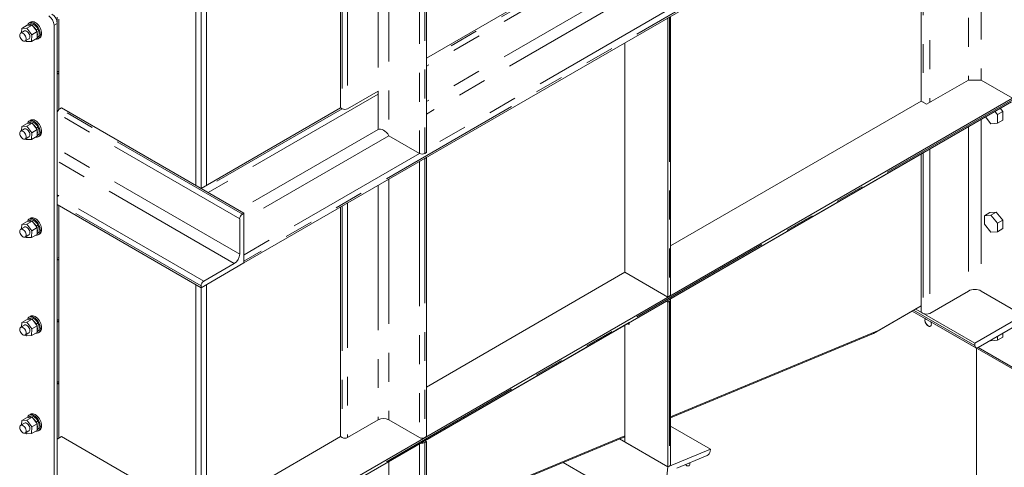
# Model space of a CAD drawing. Header units: millimetres. Extents: x 450 to 25135, y 150 to 17673.
# Tile 330 of 463: x 18131 to 19429, y 9660 to 10249. Entities that reach past the tile are written whole.
import ezdxf

# ---------------------------------------------------------------- set-up
doc = ezdxf.new("R2010")
doc.units = ezdxf.units.MM
doc.linetypes.add('SLD-Centrada-doble', pattern=[12.7, 6.35, -1.27, 1.27, -1.27, 1.27, -1.27])
doc.linetypes.add('SLD-Continua', pattern=[0])
doc.layers.add('OCULTA', color=8, linetype='SLD-Continua')

msp = doc.modelspace()

# ---------------------------------------------------------------- linework, layer by layer
at = {"layer": 'OCULTA', "linetype": 'SLD-Centrada-doble', "lineweight": 18, "ltscale": 30}
for p, q in [((18658, 10788.8), (18658, 10073)), ((18665, 10792.9), (18665, 10073)), ((18603.5, 10757.4), (18603.5, 10155.1)), ((18617.6, 10765.5), (18617.6, 10096.3)), ((18563.2, 10734.1), (18563.2, 10131.8)), ((18556.1, 10730), (18556.1, 10131.8)), ((19439.3, 10515.8), (18426.7, 9931.4)), ((19398.3, 10489.7), (19398.3, 10169.5)), ((19381.3, 10479.9), (19381.3, 10169.5)), ((19321.9, 10445.6), (19321.9, 10140.1)), ((19330.4, 10450.5), (19330.4, 10140.1)), ((18930.9, 10348.1), (18667.1, 10195.9)), ((18934.4, 10342), (18667.1, 10187.7)), ((18934.4, 10295.4), (18667.1, 10141.2)), ((18941.5, 10283.2), (18667.1, 10124.8)), ((18981.8, 10259.9), (18667.1, 10078.3)), ((18987.5, 10252.6), (18987.5, 9885.1)), ((18180.7, 10244.1), (18176.4, 10241.7)), ((18603.5, 10151), (18379.4, 10021.6)), ((19439.3, 10143.4), (18426.7, 9559)), ((18421.1, 9986.9), (18180.7, 10125.6)), ((18424.6, 9993), (18184.2, 10131.8)), ((18556.1, 10131.8), (18372.3, 10025.7)), ((19381.3, 10108.2), (19381.3, 9891.9)), ((19398.3, 10118), (19398.3, 9891.9)), ((18603.5, 10104.4), (18419.7, 9998.3)), ((18617.6, 10096.3), (18426.7, 9986.1)), ((18421.1, 9940.4), (18180.7, 10079.1)), ((18658, 10073), (18426.7, 9939.5)), ((19321.9, 10073.9), (19321.9, 9862.5)), ((19330.4, 10078.9), (19330.4, 9862.5)), ((18414, 9928.1), (18180.7, 10062.8)), ((18658, 10062.4), (18658, 9699)), ((18665, 10066.5), (18665, 9699)), ((18603.5, 10031), (18603.5, 9722.2)), ((18617.6, 10039.1), (18617.6, 9722.2)), ((18373.7, 9904.9), (18180.7, 10016.3)), ((18370.2, 9898.7), (18180.7, 10008.1)), ((18556.1, 10003.6), (18556.1, 9699)), ((18563.2, 10007.7), (18563.2, 9699)), ((18987.5, 9878.5), (18987.5, 9661.3)), ((19389.8, 9820), (19309.2, 9866.6)), ((19453.4, 9783.3), (19394, 9817.6)), ((18665, 9692.4), (18665, 9527.6)), ((18658, 9690.7), (18658, 9528.2)), ((18617.6, 9667.5), (18617.6, 9551.4))]:
    msp.add_line(p, q, dxfattribs=at)
at = {"layer": 'OCULTA', "linetype": 'SLD-Continua', "lineweight": 18, "ltscale": 30}
for p, q in [((18667.1, 10794.1), (18667.1, 10074.2)), ((18554, 10728.8), (18554, 10133)), ((18363.1, 10626.7), (18363.1, 10031)), ((18370.2, 10026.9), (18370.2, 10630.8)), ((18370.2, 10630.8), (18370.2, 10026.9)), ((18377.2, 10031), (18377.2, 10629.2)), ((19439.3, 10513.3), (18426.7, 9928.9)), ((19319.1, 10444), (19319.1, 10141.8)), ((18928.8, 10349.3), (18667.1, 10198.3)), ((18180.7, 10016.3), (18180.7, 10252.3)), ((18985.3, 10251.3), (18985.3, 9883.8)), ((18988.9, 9887.1), (18988.9, 10253.4)), ((18133.8, 10237.6), (18133.6, 10232)), ((18133.8, 10237.6), (18140.8, 10241.6)), ((18140.6, 10237.8), (18133.8, 10237.6)), ((18140.6, 10237.8), (18147.7, 10241.9)), ((18147.2, 10229.2), (18140.6, 10237.8)), ((18147.7, 10241.9), (18140.8, 10241.6)), ((18144.9, 10243.2), (18142.4, 10241.7)), ((18145.7, 10245.9), (18143.9, 10244.9)), ((18154.3, 10233.3), (18147.7, 10241.9)), ((18176.4, 10241.7), (18176.4, 9555.7)), ((18180.7, 10244.1), (18180.7, 9558.1)), ((18182.8, 10249.6), (18182.8, 10130.6)), ((18137.3, 10234.2), (18132.4, 10231.3)), ((18146.9, 10220.5), (18147.2, 10229.2)), ((18146.9, 10220.5), (18154, 10224.5)), ((18147.2, 10229.2), (18154.3, 10233.3)), ((18152.6, 10235.6), (18155.1, 10237)), ((18152.6, 10235.6), (18152.6, 10235.6)), ((18152.8, 10235.3), (18153.5, 10235.7)), ((18152.9, 10235.1), (18155.4, 10236.5)), ((18153.5, 10235.7), (18153.4, 10236)), ((18153.5, 10235.7), (18155.4, 10236.5)), ((18154, 10224.5), (18154.3, 10233.3)), ((18154, 10225.3), (18154.9, 10225.9)), ((18155.9, 10224.1), (18157.7, 10225.1)), ((18138.4, 10221), (18143.3, 10223.8)), ((18139.2, 10221.4), (18140.1, 10220.2)), ((18140.1, 10220.2), (18146.9, 10220.5)), ((18928.8, 10218.7), (18928.8, 9916.5)), ((18180.7, 10180), (18182.8, 10181.2)), ((18182.8, 10178.7), (18180.7, 10177.5)), ((19326.2, 10137.7), (19381.3, 10169.5)), ((19398.3, 10169.5), (19381.3, 10169.5)), ((19398.3, 10169.5), (19439.3, 10145.8)), ((18603.5, 10155.1), (18563.2, 10131.8)), ((18603.5, 10155.1), (18603.5, 10104.4)), ((19439.3, 10145.8), (18426.7, 9561.4)), ((18426.7, 9557.3), (19438.3, 10141.1)), ((19319.1, 10141.8), (18988.9, 9951.2)), ((19319.1, 10141.8), (19326.2, 10137.7)), ((18184.2, 10131.8), (18186.3, 10133)), ((18426.7, 9994.3), (18186.3, 10133)), ((18554, 10133), (18370.2, 10026.9)), ((18556.1, 10131.8), (18554, 10133)), ((19403.7, 10121.2), (19411, 10112.1)), ((19419.5, 10124.1), (19416.1, 10128.3)), ((19426.6, 10128.2), (19419.5, 10124.1)), ((19419.5, 10112.8), (19419.5, 10124.1)), ((19426.6, 10128.2), (19423.2, 10132.4)), ((19426.6, 10116.9), (19426.6, 10128.2)), ((18133.8, 10108.5), (18133.6, 10103)), ((18133.8, 10108.5), (18140.8, 10112.6)), ((18140.6, 10108.8), (18133.8, 10108.5)), ((18140.6, 10108.8), (18147.7, 10112.8)), ((18147.2, 10100.2), (18140.6, 10108.8)), ((18147.7, 10112.8), (18140.8, 10112.6)), ((18144.9, 10114.1), (18142.4, 10112.7)), ((18145.7, 10116.9), (18143.9, 10115.9)), ((18154.3, 10104.3), (18147.7, 10112.8)), ((18152.6, 10106.6), (18155.1, 10108)), ((18152.9, 10106), (18155.4, 10107.5)), ((18153.5, 10106.7), (18155.4, 10107.5)), ((19411, 10112.1), (19419.5, 10112.8)), ((19426.6, 10116.9), (19419.5, 10112.8)), ((18137.3, 10105.2), (18132.4, 10102.3)), ((18138.4, 10091.9), (18143.3, 10094.8)), ((18146.9, 10091.4), (18147.2, 10100.2)), ((18146.9, 10091.4), (18154, 10095.5)), ((18147.2, 10100.2), (18154.3, 10104.3)), ((18152.6, 10106.6), (18152.6, 10106.5)), ((18152.8, 10106.2), (18153.5, 10106.7)), ((18153.5, 10106.7), (18153.4, 10107)), ((18154, 10095.5), (18154.3, 10104.3)), ((18154, 10096.3), (18154.9, 10096.8)), ((18155.9, 10095.1), (18157.7, 10096.1)), ((18658, 10073), (18617.6, 10096.3)), ((18139.2, 10092.4), (18140.1, 10091.2)), ((18140.1, 10091.2), (18146.9, 10091.4)), ((18667.1, 10074.2), (18665, 10073)), ((18988.6, 9881.6), (19323.7, 10075)), ((19319.1, 10072.3), (19319.1, 9864.1)), ((18667.1, 10067.7), (18665, 10066.5)), ((18667.1, 10067.7), (18667.1, 9700.2)), ((18180.7, 10018.7), (18182.8, 10017.5)), ((18182.8, 10017.5), (18180.7, 10016.3)), ((18372.3, 10025.7), (18370.2, 10026.9)), ((18370.2, 9896.3), (18180.7, 10005.7)), ((18180.7, 9642.3), (18180.7, 10005.6)), ((18182.8, 10004.4), (18182.8, 9698.2)), ((18424.6, 9993), (18426.7, 9994.3)), ((18426.7, 9994.3), (18426.7, 9928.9)), ((18554, 10002.4), (18554, 9700.2)), ((19409.6, 9995.1), (19402.5, 9991)), ((19411, 9991.8), (19402.5, 9991)), ((19402.5, 9991), (19402.5, 9979.7)), ((19418.1, 9995.9), (19409.6, 9995.1)), ((19418.1, 9995.9), (19411, 9991.8)), ((19419.5, 9981.2), (19411, 9991.8)), ((19426.6, 9985.3), (19418.1, 9995.9)), ((18133.8, 9979.5), (18133.6, 9974)), ((18133.8, 9979.5), (18140.8, 9983.6)), ((18140.6, 9979.7), (18133.8, 9979.5)), ((18140.6, 9979.7), (18147.7, 9983.8)), ((18147.2, 9971.2), (18140.6, 9979.7)), ((18147.7, 9983.8), (18140.8, 9983.6)), ((18144.9, 9985.1), (18142.4, 9983.7)), ((18145.7, 9987.9), (18143.9, 9986.8)), ((18154.3, 9975.3), (18147.7, 9983.8)), ((18152.6, 9977.5), (18155.1, 9979)), ((18152.8, 9977.2), (18153.5, 9977.6)), ((18152.9, 9977), (18155.4, 9978.4)), ((18153.5, 9977.6), (18153.4, 9978)), ((18153.5, 9977.6), (18155.4, 9978.4)), ((18421.1, 9940.4), (18421.1, 9986.9)), ((19402.5, 9979.7), (19411, 9969.2)), ((19426.6, 9985.3), (19419.5, 9981.2)), ((19419.5, 9969.9), (19419.5, 9981.2)), ((19426.6, 9974), (19426.6, 9985.3)), ((18137.3, 9976.1), (18132.4, 9973.3)), ((18138.4, 9962.9), (18143.3, 9965.7)), ((18146.9, 9962.4), (18147.2, 9971.2)), ((18146.9, 9962.4), (18154, 9966.5)), ((18147.2, 9971.2), (18154.3, 9975.3)), ((18152.6, 9977.5), (18152.6, 9977.5)), ((18154, 9966.5), (18154.3, 9975.3)), ((18154, 9967.3), (18154.9, 9967.8)), ((18155.9, 9966.1), (18157.7, 9967.1)), ((19411, 9969.2), (19419.5, 9969.9)), ((19426.6, 9974), (19419.5, 9969.9)), ((18139.2, 9963.3), (18140.1, 9962.2)), ((18140.1, 9962.2), (18146.9, 9962.4)), ((18180.7, 9935), (18182.8, 9936.2)), ((18182.8, 9933.8), (18180.7, 9932.6)), ((18426.7, 9928.9), (18370.2, 9896.3)), ((18373.7, 9904.9), (18414, 9928.1)), ((18426.7, 9928.9), (18426.7, 9931.4)), ((18928.8, 9916.5), (18667.1, 9765.5)), ((18985.3, 9883.8), (18928.8, 9916.5)), ((18363.1, 9900.4), (18363.1, 9598.2)), ((18377.2, 9598.2), (18377.2, 9900.4)), ((18370.2, 9896.3), (18370.2, 9898.7)), ((18370.2, 9594.1), (18370.2, 9896.3)), ((18370.2, 9896.3), (18370.2, 9594.1)), ((19381.3, 9891.9), (19330.4, 9862.5)), ((19449.2, 9862.5), (19398.3, 9891.9)), ((18983.3, 9878.5), (18985.3, 9877.3)), ((18987.5, 9885.1), (18985.3, 9883.8)), ((18987.5, 9878.5), (18985.3, 9877.3)), ((18985.3, 9877.3), (18985.3, 9660.5)), ((18988.9, 9663), (18988.9, 9880.6)), ((19256.2, 9835.9), (19319.1, 9872.3)), ((19319.1, 9872.3), (19263.7, 9840.3)), ((19307.4, 9865.5), (19391, 9817.3)), ((19307.4, 9865.5), (19454.7, 9780.5)), ((19389.8, 9823.3), (19312, 9868.2)), ((19321.9, 9862.5), (19319.1, 9864.1)), ((19460.5, 9864.1), (19389.8, 9823.3)), ((18133.8, 9850.5), (18133.6, 9844.9)), ((18133.8, 9850.5), (18140.8, 9854.5)), ((18140.6, 9850.7), (18133.8, 9850.5)), ((18140.6, 9850.7), (18147.7, 9854.8)), ((18147.2, 9842.2), (18140.6, 9850.7)), ((18147.7, 9854.8), (18140.8, 9854.5)), ((18144.9, 9856.1), (18142.4, 9854.7)), ((18145.7, 9858.8), (18143.9, 9857.8)), ((18154.3, 9846.2), (18147.7, 9854.8)), ((18152.6, 9848.5), (18155.1, 9849.9)), ((18152.6, 9848.5), (18152.6, 9848.5)), ((18152.8, 9848.2), (18153.5, 9848.6)), ((18152.9, 9848), (18155.4, 9849.4)), ((18153.5, 9848.6), (18153.4, 9848.9)), ((18153.5, 9848.6), (18155.4, 9849.4)), ((18180.7, 9853.3), (18182.8, 9854.5)), ((18182.8, 9852.1), (18180.7, 9850.9)), ((18665.1, 9694.8), (18934.4, 9850.3)), ((18932.4, 9849.1), (18934.4, 9847.9)), ((18934.4, 9847.9), (18934.4, 9850.3)), ((18137.3, 9847.1), (18132.4, 9844.3)), ((18138.4, 9833.9), (18143.3, 9836.7)), ((18146.9, 9833.4), (18147.2, 9842.2)), ((18146.9, 9833.4), (18154, 9837.4)), ((18147.2, 9842.2), (18154.3, 9846.2)), ((18154, 9837.4), (18154.3, 9846.2)), ((18154, 9838.3), (18154.9, 9838.8)), ((18155.9, 9837), (18157.7, 9838.1)), ((18928.8, 9847), (18928.8, 9693.1)), ((19263.7, 9840.3), (18988.9, 9726.3)), ((19256.2, 9835.9), (18988.9, 9725.1)), ((19256.2, 9837.2), (19256.2, 9835.9)), ((19256.3, 9837.2), (19256.2, 9835.9)), ((19394, 9817.6), (19445, 9847)), ((19426.6, 9831.1), (19426.6, 9836.4)), ((18139.2, 9834.3), (18140.1, 9833.1)), ((18140.1, 9833.1), (18146.9, 9833.4)), ((19389.8, 9823.3), (19389.8, 9820)), ((19410.4, 9827), (19411, 9826.2)), ((19411, 9826.2), (19419.5, 9827)), ((19419.5, 9827), (19419.5, 9832.3)), ((19426.6, 9831.1), (19419.5, 9827)), ((19391.9, 9231.1), (19391.9, 9816.7)), ((19391.9, 9231.1), (19391.9, 9816.7)), ((19391.9, 9231.1), (19391.9, 9816.7)), ((19391.9, 9231.1), (19391.9, 9816.7)), ((19391.9, 9231.1), (19391.9, 9816.7)), ((18180.7, 9771.7), (18182.8, 9772.9)), ((18182.8, 9770.4), (18180.7, 9769.2)), ((18133.8, 9721.4), (18133.6, 9715.9)), ((18133.8, 9721.4), (18140.8, 9725.5)), ((18140.6, 9721.7), (18133.8, 9721.4)), ((18140.6, 9721.7), (18147.7, 9725.8)), ((18147.2, 9713.1), (18140.6, 9721.7)), ((18147.7, 9725.8), (18140.8, 9725.5)), ((18144.9, 9727.1), (18142.4, 9725.6)), ((18145.7, 9729.8), (18143.9, 9728.8)), ((18154.3, 9717.2), (18147.7, 9725.8)), ((18152.6, 9719.5), (18155.1, 9720.9)), ((18152.6, 9719.5), (18152.6, 9719.4)), ((18152.8, 9719.2), (18153.5, 9719.6)), ((18152.9, 9719), (18155.4, 9720.4)), ((18153.5, 9719.6), (18153.4, 9719.9)), ((18153.5, 9719.6), (18155.4, 9720.4)), ((18603.5, 9722.2), (18563.2, 9699)), ((18658, 9699), (18617.6, 9722.2)), ((18137.3, 9718.1), (18132.4, 9715.2)), ((18138.4, 9704.8), (18143.3, 9707.7)), ((18139.2, 9705.3), (18140.1, 9704.1)), ((18146.9, 9704.3), (18147.2, 9713.1)), ((18146.9, 9704.3), (18154, 9708.4)), ((18147.2, 9713.1), (18154.3, 9717.2)), ((18154, 9708.4), (18154.3, 9717.2)), ((18154, 9709.2), (18154.9, 9709.7)), ((18155.9, 9708), (18157.7, 9709)), ((19041.4, 9683.7), (18988.9, 9714)), ((18140.1, 9704.1), (18146.9, 9704.3)), ((18186.3, 9700.2), (18180.7, 9697)), ((18426.7, 9561.4), (18186.3, 9700.2)), ((18554, 9700.2), (18370.2, 9594.1)), ((18556.1, 9699), (18554, 9700.2)), ((18667.1, 9700.2), (18665, 9699)), ((18667.1, 9693.7), (18665, 9692.4)), ((18667.1, 9693.7), (18665.1, 9694.9)), ((18928.8, 9701.4), (18667.1, 9592.8)), ((18928.8, 9700.1), (18667.1, 9591.6)), ((18667.1, 9693.7), (18667.1, 9528.5)), ((18985.3, 9660.5), (18921.7, 9697.2)), ((18985.3, 9660.5), (18928.8, 9693.1)), ((18985.3, 9660.5), (19041.4, 9683.7)), ((19041.4, 9683.7), (19041.1, 9681.1)), ((18977.5, 9591.2), (18847.3, 9666.3)), ((19037.1, 9675.3), (18997.2, 9658.8)), ((18977.5, 9591.2), (18985.3, 9660.5)), ((18987.5, 9661.3), (18985.3, 9660.5))]:
    msp.add_line(p, q, dxfattribs=at)
at = {"layer": 'OCULTA', "linetype": 'SLD-Continua', "lineweight": 18, "ltscale": 30, "flags": 128}
for points in [[(18141.7, 10241.7), (18141.9, 10242.5), (18142.5, 10243.7), (18143.4, 10244.6), (18144.4, 10245.2), (18145.7, 10245.4), (18147, 10245.4), (18148.4, 10245), (18149.9, 10244.3), (18151.4, 10243.3), (18152.8, 10242), (18154.1, 10240.6), (18155.3, 10238.9), (18156.4, 10237.1), (18157.2, 10235.2), (18157.9, 10233.3), (18158.3, 10231.4), (18158.4, 10229.6), (18158.3, 10228), (18157.9, 10226.6), (18157.2, 10225.4), (18156.4, 10224.5), (18155.3, 10223.9), (18154.1, 10223.6), (18152.8, 10223.6), (18152.5, 10223.7)], [(18155.1, 10237), (18154.1, 10238.6), (18153, 10240.1), (18151.7, 10241.3), (18150.4, 10242.4), (18149.1, 10243.1), (18147.8, 10243.5), (18146.6, 10243.6), (18145.4, 10243.4), (18144.9, 10243.2)], [(18145.7, 10245.9), (18146.2, 10246.2), (18147.4, 10246.5), (18148.8, 10246.4), (18150.2, 10246), (18151.7, 10245.3), (18153.1, 10244.3), (18154.6, 10243.1), (18155.9, 10241.6), (18157.1, 10239.9), (18158.2, 10238.1), (18159, 10236.2), (18159.6, 10234.3), (18160, 10232.4), (18160.1, 10230.6), (18160, 10229), (18159.6, 10227.6), (18159, 10226.4), (18158.2, 10225.5), (18157.7, 10225.1)], [(18139, 10221.5), (18139.4, 10222.3), (18139.6, 10223.4), (18139.6, 10224.7), (18139.2, 10226), (18138.7, 10227.4), (18137.9, 10228.7), (18137, 10229.8), (18135.9, 10230.7), (18134.9, 10231.3), (18133.8, 10231.6), (18132.9, 10231.6), (18132.1, 10231.2), (18131.6, 10230.5), (18131.2, 10229.5), (18131.2, 10228.3), (18131.4, 10227), (18131.8, 10225.6), (18132.5, 10224.3), (18133.4, 10223), (18134.3, 10222), (18135.4, 10221.3), (18136.4, 10220.8), (18137.4, 10220.7), (18138.3, 10220.9), (18139, 10221.5)], [(18143.3, 10223.8), (18143.6, 10224), (18144.2, 10224.7), (18144.5, 10225.7), (18144.6, 10226.9), (18144.4, 10228.2), (18143.9, 10229.6), (18143.2, 10230.9), (18142.4, 10232.1), (18141.4, 10233.2), (18140.3, 10233.9), (18139.3, 10234.4), (18138.3, 10234.5), (18137.4, 10234.2), (18137.3, 10234.2)], [(18154.9, 10225.9), (18155.6, 10226.4), (18156.3, 10227.3), (18156.7, 10228.5), (18156.9, 10229.9), (18156.9, 10231.4), (18156.6, 10233.1), (18156.1, 10234.8), (18155.4, 10236.5)], [(18141.7, 10112.6), (18141.9, 10113.4), (18142.5, 10114.6), (18143.4, 10115.5), (18144.4, 10116.1), (18145.7, 10116.4), (18147, 10116.4), (18148.4, 10116), (18149.9, 10115.3), (18151.4, 10114.3), (18152.8, 10113), (18154.1, 10111.5), (18155.3, 10109.8), (18156.4, 10108), (18157.2, 10106.1), (18157.9, 10104.2), (18158.3, 10102.4), (18158.4, 10100.6), (18158.3, 10099), (18157.9, 10097.5), (18157.2, 10096.3), (18156.4, 10095.4), (18155.3, 10094.8), (18154.1, 10094.5), (18152.8, 10094.6), (18152.5, 10094.7)], [(18155.1, 10108), (18154.1, 10109.6), (18153, 10111), (18151.7, 10112.3), (18150.4, 10113.3), (18149.1, 10114.1), (18147.8, 10114.5), (18146.6, 10114.6), (18145.4, 10114.4), (18144.9, 10114.1)], [(18145.7, 10116.9), (18146.2, 10117.2), (18147.4, 10117.4), (18148.8, 10117.4), (18150.2, 10117), (18151.7, 10116.3), (18153.1, 10115.3), (18154.6, 10114), (18155.9, 10112.5), (18157.1, 10110.9), (18158.2, 10109.1), (18159, 10107.2), (18159.6, 10105.3), (18160, 10103.4), (18160.1, 10101.6), (18160, 10100), (18159.6, 10098.6), (18159, 10097.4), (18158.2, 10096.5), (18157.7, 10096.1)], [(18154.9, 10096.8), (18155.6, 10097.3), (18156.3, 10098.3), (18156.7, 10099.4), (18156.9, 10100.8), (18156.9, 10102.4), (18156.6, 10104), (18156.1, 10105.8), (18155.4, 10107.5)], [(18139, 10092.4), (18139.4, 10093.3), (18139.6, 10094.4), (18139.6, 10095.6), (18139.2, 10097), (18138.7, 10098.3), (18137.9, 10099.6), (18137, 10100.8), (18135.9, 10101.7), (18134.9, 10102.3), (18133.8, 10102.6), (18132.9, 10102.5), (18132.1, 10102.1), (18131.6, 10101.4), (18131.2, 10100.4), (18131.2, 10099.3), (18131.4, 10097.9), (18131.8, 10096.6), (18132.5, 10095.2), (18133.4, 10094), (18134.3, 10093), (18135.4, 10092.2), (18136.4, 10091.8), (18137.4, 10091.6), (18138.3, 10091.9), (18139, 10092.4)], [(18143.3, 10094.8), (18143.6, 10095), (18144.2, 10095.7), (18144.5, 10096.7), (18144.6, 10097.9), (18144.4, 10099.2), (18143.9, 10100.6), (18143.2, 10101.9), (18142.4, 10103.1), (18141.4, 10104.1), (18140.3, 10104.9), (18139.3, 10105.3), (18138.3, 10105.4), (18137.4, 10105.2), (18137.3, 10105.2)], [(19324, 10075.1), (19323.7, 10075), (19323.7, 10075)], [(18141.7, 9983.6), (18141.9, 9984.4), (18142.5, 9985.6), (18143.4, 9986.5), (18144.4, 9987.1), (18145.7, 9987.4), (18147, 9987.3), (18148.4, 9987), (18149.9, 9986.3), (18151.4, 9985.3), (18152.8, 9984), (18154.1, 9982.5), (18155.3, 9980.8), (18156.4, 9979), (18157.2, 9977.1), (18157.9, 9975.2), (18158.3, 9973.3), (18158.4, 9971.6), (18158.3, 9969.9), (18157.9, 9968.5), (18157.2, 9967.3), (18156.4, 9966.4), (18155.3, 9965.8), (18154.1, 9965.5), (18152.8, 9965.6), (18152.5, 9965.6)], [(18155.1, 9979), (18154.1, 9980.6), (18153, 9982), (18151.7, 9983.3), (18150.4, 9984.3), (18149.1, 9985), (18147.8, 9985.5), (18146.6, 9985.6), (18145.4, 9985.4), (18144.9, 9985.1)], [(18145.7, 9987.9), (18146.2, 9988.1), (18147.4, 9988.4), (18148.8, 9988.4), (18150.2, 9988), (18151.7, 9987.3), (18153.1, 9986.3), (18154.6, 9985), (18155.9, 9983.5), (18157.1, 9981.8), (18158.2, 9980), (18159, 9978.1), (18159.6, 9976.2), (18160, 9974.4), (18160.1, 9972.6), (18160, 9970.9), (18159.6, 9969.5), (18159, 9968.3), (18158.2, 9967.4), (18157.7, 9967.1)], [(18154.9, 9967.8), (18155.6, 9968.3), (18156.3, 9969.2), (18156.7, 9970.4), (18156.9, 9971.8), (18156.9, 9973.3), (18156.6, 9975), (18156.1, 9976.7), (18155.4, 9978.4)], [(18139, 9963.4), (18139.4, 9964.2), (18139.6, 9965.3), (18139.6, 9966.6), (18139.2, 9968), (18138.7, 9969.3), (18137.9, 9970.6), (18137, 9971.7), (18135.9, 9972.6), (18134.9, 9973.3), (18133.8, 9973.5), (18132.9, 9973.5), (18132.1, 9973.1), (18131.6, 9972.4), (18131.2, 9971.4), (18131.2, 9970.2), (18131.4, 9968.9), (18131.8, 9967.5), (18132.5, 9966.2), (18133.4, 9965), (18134.3, 9964), (18135.4, 9963.2), (18136.4, 9962.7), (18137.4, 9962.6), (18138.3, 9962.8), (18139, 9963.4)], [(18143.3, 9965.7), (18143.6, 9965.9), (18144.2, 9966.7), (18144.5, 9967.6), (18144.6, 9968.8), (18144.4, 9970.2), (18143.9, 9971.5), (18143.2, 9972.9), (18142.4, 9974.1), (18141.4, 9975.1), (18140.3, 9975.9), (18139.3, 9976.3), (18138.3, 9976.4), (18137.4, 9976.2), (18137.3, 9976.1)], [(18141.7, 9854.6), (18141.9, 9855.4), (18142.5, 9856.6), (18143.4, 9857.5), (18144.4, 9858.1), (18145.7, 9858.4), (18147, 9858.3), (18148.4, 9857.9), (18149.9, 9857.2), (18151.4, 9856.2), (18152.8, 9855), (18154.1, 9853.5), (18155.3, 9851.8), (18156.4, 9850), (18157.2, 9848.1), (18157.9, 9846.2), (18158.3, 9844.3), (18158.4, 9842.5), (18158.3, 9840.9), (18157.9, 9839.5), (18157.2, 9838.3), (18156.4, 9837.4), (18155.3, 9836.8), (18154.1, 9836.5), (18152.8, 9836.5), (18152.5, 9836.6)], [(18155.1, 9849.9), (18154.1, 9851.5), (18153, 9853), (18151.7, 9854.2), (18150.4, 9855.3), (18149.1, 9856), (18147.8, 9856.4), (18146.6, 9856.6), (18145.4, 9856.3), (18144.9, 9856.1)], [(18145.7, 9858.8), (18146.2, 9859.1), (18147.4, 9859.4), (18148.8, 9859.3), (18150.2, 9858.9), (18151.7, 9858.2), (18153.1, 9857.2), (18154.6, 9856), (18155.9, 9854.5), (18157.1, 9852.8), (18158.2, 9851), (18159, 9849.1), (18159.6, 9847.2), (18160, 9845.3), (18160.1, 9843.5), (18160, 9841.9), (18159.6, 9840.5), (18159, 9839.3), (18158.2, 9838.4), (18157.7, 9838.1)], [(18154.9, 9838.8), (18155.6, 9839.3), (18156.3, 9840.2), (18156.7, 9841.4), (18156.9, 9842.8), (18156.9, 9844.3), (18156.6, 9846), (18156.1, 9847.7), (18155.4, 9849.4)], [(19331.9, 9851.4), (19332.1, 9851), (19332.4, 9849.7), (19332.5, 9848.4), (19332.5, 9848.4), (19332.4, 9847.3), (19332.1, 9846.4), (19331.5, 9845.8), (19330.7, 9845.4), (19329.8, 9845.4), (19328.8, 9845.7), (19327.8, 9846.3), (19326.8, 9847.2), (19325.9, 9848.2), (19325.1, 9849.5), (19324.5, 9850.8), (19324.2, 9852.1), (19324, 9853.3), (19324.2, 9854.4), (19324.5, 9855.3), (19324.7, 9855.6), (19324.5, 9855.3), (19324.2, 9854.4), (19324, 9853.3), (19324.2, 9852.1), (19324.5, 9850.8), (19325.1, 9849.5), (19325.9, 9848.2), (19326.8, 9847.2), (19327.8, 9846.3), (19328.8, 9845.7), (19329.8, 9845.4), (19330.7, 9845.4), (19331.5, 9845.8), (19332.1, 9846.4), (19332.4, 9847.3), (19332.5, 9848.4), (19332.5, 9848.4), (19332.4, 9849.7), (19332.1, 9851), (19331.9, 9851.4)], [(19331.9, 9851.4), (19332.1, 9851), (19332.4, 9849.7), (19332.5, 9848.4), (19332.5, 9848.4), (19332.4, 9847.3), (19332.1, 9846.4), (19331.5, 9845.8), (19330.7, 9845.4), (19329.8, 9845.4), (19328.8, 9845.7), (19327.8, 9846.3), (19326.8, 9847.2), (19325.9, 9848.2), (19325.1, 9849.5), (19324.5, 9850.8), (19324.2, 9852.1), (19324, 9853.3), (19324.2, 9854.4), (19324.5, 9855.3), (19324.7, 9855.6), (19324.5, 9855.3), (19324.2, 9854.4), (19324, 9853.3), (19324.2, 9852.1), (19324.5, 9850.8), (19325.1, 9849.5), (19325.9, 9848.2), (19326.8, 9847.2), (19327.8, 9846.3), (19328.8, 9845.7), (19329.8, 9845.4), (19330.7, 9845.4), (19331.5, 9845.8), (19332.1, 9846.4), (19332.4, 9847.3), (19332.5, 9848.4), (19332.5, 9848.4), (19332.4, 9849.7), (19332.1, 9851), (19331.9, 9851.4)], [(19324.7, 9855.6), (19324.5, 9855.3), (19324.2, 9854.4), (19324, 9853.3), (19324.2, 9852.1), (19324.5, 9850.8), (19325.1, 9849.5), (19325.9, 9848.2), (19326.8, 9847.2), (19327.8, 9846.3), (19328.8, 9845.7), (19329.8, 9845.4), (19330.7, 9845.4), (19331.5, 9845.8), (19332.1, 9846.4), (19332.4, 9847.3), (19332.5, 9848.4), (19332.5, 9848.4)], [(19324.7, 9855.6), (19324.4, 9855), (19324.1, 9853.9), (19324.1, 9852.7), (19324.4, 9851.4), (19324.9, 9850), (19325.6, 9848.7), (19326.5, 9847.5), (19327.5, 9846.5), (19328.6, 9845.9), (19329.6, 9845.5), (19330.6, 9845.4), (19331.4, 9845.8), (19332, 9846.4), (19332.4, 9847.3), (19332.5, 9848.4), (19332.5, 9848.4)], [(19324.7, 9855.6), (19324.4, 9855), (19324.1, 9853.9), (19324.1, 9852.7), (19324.4, 9851.4), (19324.9, 9850), (19325.6, 9848.7), (19326.5, 9847.5), (19327.5, 9846.5), (19328.6, 9845.9), (19329.6, 9845.5), (19330.6, 9845.4), (19331.4, 9845.8), (19332, 9846.4), (19332.4, 9847.3), (19332.5, 9848.4), (19332.5, 9848.4)], [(19324.7, 9855.6), (19324.4, 9855), (19324.1, 9853.9), (19324.1, 9852.7), (19324.4, 9851.4), (19324.9, 9850), (19325.6, 9848.7), (19326.5, 9847.5), (19327.5, 9846.5), (19328.6, 9845.9), (19329.6, 9845.5), (19330.6, 9845.4), (19331.4, 9845.8), (19332, 9846.4), (19332.4, 9847.3), (19332.5, 9848.4), (19332.5, 9848.4)], [(19324.7, 9855.6), (19324.4, 9855), (19324.1, 9853.9), (19324.1, 9852.7), (19324.4, 9851.4), (19324.9, 9850), (19325.6, 9848.7), (19326.5, 9847.5), (19327.5, 9846.5), (19328.6, 9845.9), (19329.6, 9845.5), (19330.6, 9845.4), (19331.4, 9845.8), (19332, 9846.4), (19332.4, 9847.3), (19332.5, 9848.4), (19332.5, 9848.4)], [(19324.7, 9855.6), (19324.4, 9855), (19324.1, 9853.9), (19324.1, 9852.7), (19324.4, 9851.4), (19324.9, 9850), (19325.6, 9848.7), (19326.5, 9847.5), (19327.5, 9846.5), (19328.6, 9845.9), (19329.6, 9845.5), (19330.6, 9845.4), (19331.4, 9845.8), (19332, 9846.4), (19332.4, 9847.3), (19332.5, 9848.4), (19332.5, 9848.4)], [(18139, 9834.4), (18139.4, 9835.2), (18139.6, 9836.3), (18139.6, 9837.6), (18139.2, 9838.9), (18138.7, 9840.3), (18137.9, 9841.6), (18137, 9842.7), (18135.9, 9843.6), (18134.9, 9844.2), (18133.8, 9844.5), (18132.9, 9844.5), (18132.1, 9844.1), (18131.6, 9843.4), (18131.2, 9842.4), (18131.2, 9841.2), (18131.4, 9839.9), (18131.8, 9838.5), (18132.5, 9837.2), (18133.4, 9836), (18134.3, 9834.9), (18135.4, 9834.2), (18136.4, 9833.7), (18137.4, 9833.6), (18138.3, 9833.8), (18139, 9834.4)], [(18143.3, 9836.7), (18143.6, 9836.9), (18144.2, 9837.6), (18144.5, 9838.6), (18144.6, 9839.8), (18144.4, 9841.1), (18143.9, 9842.5), (18143.2, 9843.8), (18142.4, 9845.1), (18141.4, 9846.1), (18140.3, 9846.8), (18139.3, 9847.3), (18138.3, 9847.4), (18137.4, 9847.2), (18137.3, 9847.1)], [(18143.3, 9707.7), (18143.6, 9707.9), (18144.2, 9708.6), (18144.5, 9709.6), (18144.6, 9710.8), (18144.4, 9712.1), (18143.9, 9713.5), (18143.2, 9714.8), (18142.4, 9716), (18141.4, 9717), (18140.3, 9717.8), (18139.3, 9718.2), (18138.3, 9718.4), (18137.4, 9718.1), (18137.3, 9718.1)], [(18141.7, 9725.5), (18141.9, 9726.3), (18142.5, 9727.5), (18143.4, 9728.4), (18144.4, 9729.1), (18145.7, 9729.3), (18147, 9729.3), (18148.4, 9728.9), (18149.9, 9728.2), (18151.4, 9727.2), (18152.8, 9725.9), (18154.1, 9724.4), (18155.3, 9722.8), (18156.4, 9720.9), (18157.2, 9719.1), (18157.9, 9717.1), (18158.3, 9715.3), (18158.4, 9713.5), (18158.3, 9711.9), (18157.9, 9710.4), (18157.2, 9709.3), (18156.4, 9708.3), (18155.3, 9707.7), (18154.1, 9707.5), (18152.8, 9707.5), (18152.5, 9707.6)], [(18155.1, 9720.9), (18154.1, 9722.5), (18153, 9724), (18151.7, 9725.2), (18150.4, 9726.2), (18149.1, 9727), (18147.8, 9727.4), (18146.6, 9727.5), (18145.4, 9727.3), (18144.9, 9727.1)], [(18145.7, 9729.8), (18146.2, 9730.1), (18147.4, 9730.4), (18148.8, 9730.3), (18150.2, 9729.9), (18151.7, 9729.2), (18153.1, 9728.2), (18154.6, 9726.9), (18155.9, 9725.5), (18157.1, 9723.8), (18158.2, 9722), (18159, 9720.1), (18159.6, 9718.2), (18160, 9716.3), (18160.1, 9714.5), (18160, 9712.9), (18159.6, 9711.5), (18159, 9710.3), (18158.2, 9709.4), (18157.7, 9709)], [(18154.9, 9709.7), (18155.6, 9710.3), (18156.3, 9711.2), (18156.7, 9712.3), (18156.9, 9713.7), (18156.9, 9715.3), (18156.6, 9717), (18156.1, 9718.7), (18155.4, 9720.4)], [(18139, 9705.3), (18139.4, 9706.2), (18139.6, 9707.3), (18139.6, 9708.5), (18139.2, 9709.9), (18138.7, 9711.3), (18137.9, 9712.5), (18137, 9713.7), (18135.9, 9714.6), (18134.9, 9715.2), (18133.8, 9715.5), (18132.9, 9715.4), (18132.1, 9715), (18131.6, 9714.3), (18131.2, 9713.4), (18131.2, 9712.2), (18131.4, 9710.9), (18131.8, 9709.5), (18132.5, 9708.1), (18133.4, 9706.9), (18134.3, 9705.9), (18135.4, 9705.1), (18136.4, 9704.7), (18137.4, 9704.6), (18138.3, 9704.8), (18139, 9705.3)], [(19014.2, 9665.9), (19014.2, 9665.8), (19014.4, 9664.6), (19014.2, 9663.5), (19013.9, 9662.6), (19013.3, 9661.9), (19012.5, 9661.6), (19011.6, 9661.6), (19010.6, 9661.9), (19009.6, 9662.5), (19008.6, 9663.3), (19008.4, 9663.5), (19008.6, 9663.3), (19009.6, 9662.5), (19010.6, 9661.9), (19011.6, 9661.6), (19012.5, 9661.6), (19013.3, 9661.9), (19013.9, 9662.6), (19014.2, 9663.5), (19014.4, 9664.6), (19014.2, 9665.8), (19014.2, 9665.9)], [(19014.2, 9665.9), (19014.2, 9665.8), (19014.4, 9664.6), (19014.2, 9663.5), (19013.9, 9662.6), (19013.3, 9661.9), (19012.5, 9661.6), (19011.6, 9661.6), (19010.6, 9661.9), (19009.6, 9662.5), (19008.6, 9663.3), (19008.4, 9663.5), (19008.6, 9663.3), (19009.6, 9662.5), (19010.6, 9661.9), (19011.6, 9661.6), (19012.5, 9661.6), (19013.3, 9661.9), (19013.9, 9662.6), (19014.2, 9663.5), (19014.4, 9664.6), (19014.2, 9665.8), (19014.2, 9665.9)], [(19008.4, 9663.5), (19008.6, 9663.3), (19009.6, 9662.5), (19010.6, 9661.9), (19011.6, 9661.6), (19012.5, 9661.6), (19013.3, 9661.9), (19013.9, 9662.6), (19014.2, 9663.5), (19014.4, 9664.6)], [(19008.5, 9663.5), (19009.3, 9662.7), (19010.4, 9662), (19011.4, 9661.6), (19012.4, 9661.6), (19013.2, 9661.9), (19013.8, 9662.5), (19014.2, 9663.5), (19014.4, 9664.6)], [(19008.5, 9663.5), (19009.3, 9662.7), (19010.4, 9662), (19011.4, 9661.6), (19012.4, 9661.6), (19013.2, 9661.9), (19013.8, 9662.5), (19014.2, 9663.5), (19014.4, 9664.6)], [(19008.5, 9663.5), (19009.3, 9662.7), (19010.4, 9662), (19011.4, 9661.6), (19012.4, 9661.6), (19013.2, 9661.9), (19013.8, 9662.5), (19014.2, 9663.5), (19014.4, 9664.6)], [(19008.5, 9663.5), (19009.3, 9662.7), (19010.4, 9662), (19011.4, 9661.6), (19012.4, 9661.6), (19013.2, 9661.9), (19013.8, 9662.5), (19014.2, 9663.5), (19014.4, 9664.6)], [(19008.5, 9663.5), (19009.3, 9662.7), (19010.4, 9662), (19011.4, 9661.6), (19012.4, 9661.6), (19013.2, 9661.9), (19013.8, 9662.5), (19014.2, 9663.5), (19014.4, 9664.6)], [(19014.4, 9664.6), (19014.2, 9665.8), (19014.2, 9665.9)]]:
    msp.add_lwpolyline(points, dxfattribs=at)
at = {"layer": 'OCULTA', "linetype": 'SLD-Continua', "lineweight": 18, "ltscale": 900}
for centre, radius, start, end in [((18161.1, 10241), 15.4, 2.6023, 57.3977), ((18165.3, 10243.4), 15.4, 2.6023, 57.3977), ((18144.4, 10237.9), 4.36, 65.4227, 118.6315), ((18138.7, 10228.2), 15.7, 28.0172, 48.755), ((18145.8, 10229.2), 8.67, 341.403, 14.965), ((18188.4, 10125.2), 7.82, 122.8994, 171.5067), ((18559.7, 10138.6), 7.69, 242.616, 297.384), ((18144.4, 10108.8), 4.36, 65.4227, 118.6315), ((18138.7, 10099.2), 15.7, 28.0172, 48.755), ((18145.8, 10100.2), 8.67, 341.403, 14.965), ((18661.5, 10079.8), 7.69, 242.616, 297.384), ((18428.7, 9986.6), 7.68, 122.6023, 177.3977), ((18144.4, 9979.8), 4.36, 65.4227, 118.6315), ((18138.7, 9970.1), 15.7, 28.0172, 48.755), ((18145.8, 9971.1), 8.67, 341.403, 14.965), ((18405.7, 9941.1), 15.4, 302.6023, 357.3977), ((18377.8, 9898.4), 7.68, 122.6023, 177.3977), ((18986.4, 9887.4), 2.51, 294.3654, 354.301), ((19389.8, 9875.6), 18.4, 62.4869, 117.5131), ((18986.7, 9880.6), 2.16, 290.2679, 28.5633), ((19326.2, 9870.7), 9.22, 242.616, 297.384), ((18144.4, 9850.8), 4.36, 65.4227, 118.6315), ((18138.7, 9841.1), 15.7, 28.0172, 48.755), ((19324.4, 9848.2), 8.19, 1.5166, 23.0987), ((18145.8, 9842.1), 8.67, 341.403, 14.965), ((19392.4, 9819.6), 2.62, 170.7797, 309.185), ((18144.4, 9721.7), 4.36, 65.4227, 118.6315), ((18138.7, 9712.1), 15.7, 28.0172, 48.755), ((18610.6, 9708.6), 15.4, 62.616, 117.384), ((18145.8, 9713.1), 8.67, 341.403, 14.965), ((18559.7, 9705.8), 7.69, 242.616, 297.384), ((18661.5, 9705.8), 7.69, 242.616, 297.384), ((18661.5, 9699.3), 7.73, 256.9685, 297.2927), ((19033.6, 9682), 7.54, 297.5924, 353.128)]:
    msp.add_arc(centre, radius, start, end, dxfattribs=at)
for centre, major_axis, ratio, start_param, end_param in [((18610.6, 10092.2), (-7.1, 12.2), 0.577299, 4.712256, 6.283052), ((18983.9, 9663.4), (4.99, -0.54), 0.491706, 5.550514, 6.335912)]:
    msp.add_ellipse(centre, major_axis=major_axis, ratio=ratio, start_param=start_param, end_param=end_param, dxfattribs=at)

doc.saveas('drawing.dxf')
